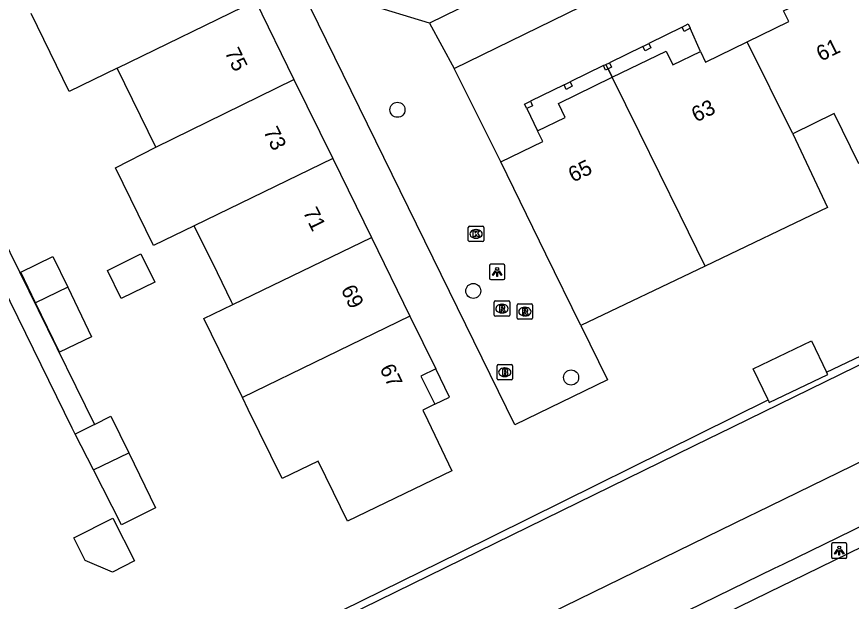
# Model space of a CAD drawing. Extents: x 160457 to 162082, y 388340 to 389736.
# Drawn here: x 161290.5 to 161344.7, y 388931 to 388969 of the extents above; entities that cross this region are included whole.
import ezdxf

# ---------------------------------------------------------------- set-up
doc = ezdxf.new("R2010")
doc.units = 0
for name, color, linetype in [('IMGEO_Boom', 7, 'Continuous'), ('IMGEO_Brandkraan', 7, 'Continuous'), ('IMGEO_Erf', 7, 'Continuous'), ('IMGEO_Fietspad_gesloten', 7, 'Continuous'), ('IMGEO_Haag', 7, 'Continuous'), ('IMGEO_Kolk', 7, 'Continuous'), ('IMGEO_Lichtpunt', 7, 'Continuous'), ('IMGEO_Pand', 7, 'Continuous'), ('IMGEO_Pand_nummerreeks', 7, 'Continuous'), ('IMGEO_Pand_overbouw', 7, 'Continuous'), ('IMGEO_Rioolput', 7, 'Continuous'), ('IMGEO_Voetpad_open', 7, 'Continuous'), ('IMGEO_Waterloop', 7, 'Continuous')]:
    doc.layers.add(name, color=color, linetype=linetype)

msp = doc.modelspace()

# ---------------------------------------------------------------- linework, layer by layer
at = {"layer": 'IMGEO_Boom'}
for centre in [(161315.205, 388962.967), (161320.125, 388951.203), (161326.473, 388945.585)]:
    msp.add_circle(centre, 0.489, dxfattribs=at)
at = {"layer": 'IMGEO_Brandkraan'}
for p, q in [((161321.668, 388945.498), (161321.668, 388946.35)), ((161321.743, 388946.424), (161322.595, 388946.424)), ((161322.156, 388946.204), (161322.181, 388946.204)), ((161322.669, 388946.35), (161322.669, 388945.498)), ((161322.179, 388945.644), (161322.154, 388945.644)), ((161322.595, 388945.424), (161321.743, 388945.424))]:
    msp.add_line(p, q, dxfattribs=at)
for points in [[(161321.668, 388945.498), (161321.668, 388946.35)], [(161321.743, 388946.424), (161322.595, 388946.424)], [(161322.669, 388946.35), (161322.669, 388945.498)], [(161322.016, 388946.124), (161322.016, 388945.724), (161322.229, 388945.724)], [(161322.247, 388946.124), (161322.016, 388946.124)], [(161322.195, 388946.043), (161322.141, 388946.043), (161322.141, 388945.967)], [(161322.141, 388945.967), (161322.194, 388945.967)], [(161322.203, 388945.891), (161322.141, 388945.891), (161322.141, 388945.81)], [(161322.141, 388945.81), (161322.203, 388945.81)], [(161322.595, 388945.424), (161321.743, 388945.424)]]:
    msp.add_lwpolyline(points, dxfattribs=at)
for centre, radius, start, end in [((161321.745, 388946.348), 0.0765, 91.552, 178.448), ((161321.745, 388946.348), 0.0765, 91.552, 178.448), ((161322.593, 388946.348), 0.0765, 1.552, 88.448), ((161322.593, 388946.348), 0.0765, 1.552, 88.448), ((161322.196, 388946.005), 0.0379, 267.8285, 90.9355), ((161322.204, 388945.85), 0.0404, 269.8759, 90.5077), ((161322.235, 388945.975), 0.251, 268.6676, 293.5347), ((161322.251, 388945.979), 0.145, 59.4692, 91.5367), ((161322.276, 388946.026), 0.0922, 285.5137, 58.1501), ((161322.281, 388945.834), 0.105, 301.3115, 78.989), ((161321.745, 388945.5), 0.0765, 181.552, 268.448), ((161321.745, 388945.5), 0.0765, 181.552, 268.448), ((161322.593, 388945.5), 0.0765, 271.552, 358.448), ((161322.593, 388945.5), 0.0765, 271.552, 358.448)]:
    msp.add_arc(centre, radius, start, end, dxfattribs=at)
for centre, major_axis, ratio, start_param, end_param in [((161322.155, 388945.924), (-0.387, 0.002), 0.722429, 4.712389, 7.853982), ((161322.18, 388945.924), (-0.39, 0.002), 0.717154, 1.570796, 4.712389)]:
    msp.add_ellipse(centre, major_axis=major_axis, ratio=ratio, start_param=start_param, end_param=end_param, dxfattribs=at)
at = {"layer": 'IMGEO_Erf'}
for points in [[(161343.049, 388945.934), (161365.499, 388956.622), (161371.124, 388959.504), (161384.506, 388966.25), (161392.385, 388970.112)], [(161302.804, 388926.133), (161319.25, 388934.22), (161339.251, 388944.126)]]:
    msp.add_lwpolyline(points, dxfattribs=at)
at = {"layer": 'IMGEO_Fietspad_gesloten'}
msp.add_lwpolyline([(161292.538, 388908.78), (161340.181, 388932.074), (161340.763, 388932.358), (161467.742, 388994.441)], dxfattribs=at)
at = {"layer": 'IMGEO_Haag'}
msp.add_lwpolyline([(161466.465, 388995.027), (161462.4, 388993.147), (161340.216, 388933.451), (161339.644, 388933.172), (161291.954, 388909.871), (161292.538, 388908.78)], dxfattribs=at)
at = {"layer": 'IMGEO_Kolk'}
for p, q in [((161319.878, 388955.408), (161320.73, 388955.408)), ((161319.803, 388954.482), (161319.803, 388955.334)), ((161320.291, 388955.188), (161320.316, 388955.188)), ((161320.804, 388955.334), (161320.804, 388954.482)), ((161320.73, 388954.408), (161319.878, 388954.408)), ((161320.314, 388954.628), (161320.289, 388954.628))]:
    msp.add_line(p, q, dxfattribs=at)
for points in [[(161319.878, 388955.408), (161320.73, 388955.408)], [(161319.803, 388954.482), (161319.803, 388955.334)], [(161320.124, 388955.108), (161320.247, 388955.108), (161320.247, 388954.957), (161320.377, 388955.108), (161320.541, 388955.108), (161320.395, 388954.957), (161320.548, 388954.708), (161320.396, 388954.708), (161320.311, 388954.872), (161320.247, 388954.805), (161320.247, 388954.708), (161320.124, 388954.708), (161320.124, 388955.108)], [(161320.804, 388955.334), (161320.804, 388954.482)], [(161320.73, 388954.408), (161319.878, 388954.408)]]:
    msp.add_lwpolyline(points, dxfattribs=at)
for centre, start, end in [((161319.88, 388955.332), 91.552, 178.448), ((161319.88, 388955.332), 91.552, 178.448), ((161320.728, 388955.332), 1.552, 88.448), ((161320.728, 388955.332), 1.552, 88.448), ((161319.88, 388954.484), 181.552, 268.448), ((161319.88, 388954.484), 181.552, 268.448), ((161320.728, 388954.484), 271.552, 358.448), ((161320.728, 388954.484), 271.552, 358.448)]:
    msp.add_arc(centre, 0.0765, start, end, dxfattribs=at)
for centre, major_axis, ratio, start_param, end_param in [((161320.29, 388954.908), (-0.387, 0.002), 0.722429, 4.712389, 7.853982), ((161320.315, 388954.908), (-0.39, 0.002), 0.717154, 1.570796, 4.712389)]:
    msp.add_ellipse(centre, major_axis=major_axis, ratio=ratio, start_param=start_param, end_param=end_param, dxfattribs=at)
at = {"layer": 'IMGEO_Lichtpunt'}
for p, q in [((161321.176, 388952.838), (161321.176, 388952.031)), ((161321.176, 388952.838), (161321.176, 388952.031)), ((161322.078, 388952.933), (161321.27, 388952.933)), ((161322.078, 388952.933), (161321.27, 388952.933)), ((161322.172, 388952.031), (161322.172, 388952.838)), ((161322.172, 388952.031), (161322.172, 388952.838)), ((161321.27, 388951.937), (161322.078, 388951.937)), ((161321.27, 388951.937), (161322.078, 388951.937)), ((161344.273, 388934.837), (161343.465, 388934.837)), ((161344.273, 388934.837), (161343.465, 388934.837)), ((161343.371, 388934.742), (161343.371, 388933.935)), ((161343.371, 388934.742), (161343.371, 388933.935)), ((161344.367, 388933.935), (161344.367, 388934.742)), ((161344.367, 388933.935), (161344.367, 388934.742)), ((161343.465, 388933.841), (161344.273, 388933.841)), ((161343.465, 388933.841), (161344.273, 388933.841))]:
    msp.add_line(p, q, dxfattribs=at)
for points in [[(161321.55, 388952.502), (161321.589, 388952.474), (161321.401, 388952.212), (161321.363, 388952.239), (161321.55, 388952.502)], [(161321.652, 388952.454), (161321.699, 388952.454), (161321.699, 388952.132), (161321.652, 388952.132), (161321.652, 388952.454)], [(161321.762, 388952.474), (161321.8, 388952.501), (161321.987, 388952.239), (161321.948, 388952.211), (161321.762, 388952.474)], [(161343.745, 388934.406), (161343.784, 388934.378), (161343.596, 388934.116), (161343.558, 388934.143), (161343.745, 388934.406)], [(161343.847, 388934.358), (161343.894, 388934.358), (161343.894, 388934.036), (161343.847, 388934.036), (161343.847, 388934.358)], [(161343.957, 388934.378), (161343.995, 388934.405), (161344.182, 388934.143), (161344.143, 388934.115), (161343.957, 388934.378)]]:
    msp.add_lwpolyline(points, dxfattribs=at)
for centre in [(161321.675, 388952.636), (161343.87, 388934.54)]:
    msp.add_circle(centre, 0.0994, dxfattribs=at)
for centre, start, end in [((161321.27, 388952.838), 90, 180), ((161321.27, 388952.838), 90, 180), ((161322.078, 388952.838), 0, 90), ((161322.078, 388952.838), 0, 90), ((161321.27, 388952.031), 180, 270), ((161321.27, 388952.031), 180, 270), ((161322.078, 388952.031), 270, 0), ((161322.078, 388952.031), 270, 360), ((161343.465, 388934.742), 90, 180), ((161343.465, 388934.742), 90, 180), ((161344.273, 388934.742), 0, 90), ((161344.273, 388934.742), 0, 90), ((161343.465, 388933.935), 180, 270), ((161343.465, 388933.935), 180, 270), ((161344.273, 388933.935), 270, 0), ((161344.273, 388933.935), 270, 360)]:
    msp.add_arc(centre, 0.0946, start, end, dxfattribs=at)
at = {"layer": 'IMGEO_Pand'}
for points in [[(161337.896, 388967.384), (161340.591, 388968.7), (161340.253, 388969.392), (161342.049, 388970.269), (161341.611, 388971.167), (161345.113, 388972.878)], [(161297.015, 388965.661), (161305.995, 388970.042)], [(161305.995, 388970.042), (161308.491, 388964.941)], [(161297.015, 388965.661), (161293.907, 388964.145), (161291.43, 388969.22)], [(161334.2, 388968.259), (161333.812, 388968.058), (161333.674, 388968.341), (161334.066, 388968.545), (161334.2, 388968.259)], [(161329.146, 388965.079), (161332.631, 388966.781), (161333.069, 388965.883), (161334.865, 388966.76), (161335.203, 388966.069), (161337.896, 388967.384)], [(161331.656, 388966.995), (161331.278, 388966.792), (161331.129, 388967.086), (161331.518, 388967.28), (161331.656, 388966.995)], [(161340.854, 388961.413), (161337.896, 388967.384)], [(161299.523, 388960.538), (161297.015, 388965.661)], [(161328.879, 388965.623), (161328.709, 388965.536), (161328.568, 388965.833), (161328.736, 388965.913)], [(161328.736, 388965.913), (161328.968, 388966.022), (161329.093, 388965.732), (161328.879, 388965.623)], [(161328.879, 388965.623), (161328.736, 388965.913)], [(161299.523, 388960.538), (161308.491, 388964.941)], [(161308.491, 388964.941), (161311.009, 388959.794)], [(161321.902, 388959.59), (161324.633, 388960.912), (161324.295, 388961.611), (161326.086, 388962.477), (161325.653, 388963.373), (161329.146, 388965.079)], [(161326.541, 388964.491), (161326.16, 388964.287), (161326.026, 388964.584), (161326.416, 388964.775), (161326.541, 388964.491)], [(161335.17, 388952.816), (161333.547, 388956.12), (161330.903, 388961.502), (161329.146, 388965.079)], [(161323.971, 388963.226), (161323.59, 388963.046), (161323.453, 388963.326), (161323.839, 388963.518), (161323.971, 388963.226)], [(161350.43, 388962.04), (161345.147, 388959.46), (161343.55, 388962.73), (161340.854, 388961.413)], [(161340.854, 388961.413), (161343.115, 388956.618), (161335.17, 388952.816)], [(161302.022, 388955.432), (161299.374, 388954.147), (161296.921, 388959.2), (161299.523, 388960.538)], [(161311.009, 388959.794), (161302.022, 388955.432)], [(161311.009, 388959.794), (161313.519, 388954.665)], [(161327.104, 388948.956), (161324.84, 388953.581), (161321.902, 388959.59)], [(161304.522, 388950.325), (161304.442, 388950.489), (161303.521, 388952.37), (161302.022, 388955.432)], [(161304.522, 388950.325), (161313.519, 388954.665)], [(161313.519, 388954.665), (161316.01, 388949.572)], [(161291.726, 388950.434), (161290.772, 388952.424), (161292.854, 388953.435), (161293.809, 388951.446)], [(161299.465, 388951.775), (161297.281, 388950.706), (161296.382, 388952.542), (161298.565, 388953.611), (161299.465, 388951.775)], [(161335.17, 388952.816), (161327.104, 388948.956)], [(161293.809, 388951.446), (161295.352, 388948.232), (161293.267, 388947.22), (161291.726, 388950.434)], [(161293.809, 388951.446), (161291.726, 388950.434)], [(161305.145, 388944.283), (161302.633, 388949.414), (161304.522, 388950.325)], [(161316.01, 388949.572), (161305.145, 388944.283)], [(161316.01, 388949.572), (161317.689, 388946.142), (161316.722, 388945.678), (161317.627, 388943.842), (161316.849, 388943.463), (161317.172, 388942.801), (161318.735, 388939.533), (161311.972, 388936.245), (161311.062, 388938.116), (161310.07, 388940.157), (161307.723, 388939.016), (161305.525, 388943.507), (161305.145, 388944.283)], [(161339.251, 388944.126), (161338.285, 388946.145), (161342.079, 388947.961), (161343.049, 388945.934)], [(161339.251, 388944.126), (161339.331, 388943.959), (161343.125, 388945.775), (161343.049, 388945.934)], [(161295.538, 388942.536), (161296.603, 388943.073), (161297.766, 388940.691)], [(161295.538, 388942.536), (161294.294, 388941.909)], [(161295.479, 388939.578), (161294.294, 388941.909)], [(161297.766, 388940.691), (161299.508, 388937.121), (161297.295, 388936.006), (161295.479, 388939.578)], [(161295.479, 388939.578), (161297.766, 388940.691)], [(161298.139, 388933.673), (161296.709, 388932.946), (161294.94, 388933.705), (161294.197, 388935.166), (161296.727, 388936.451), (161298.139, 388933.673)]]:
    msp.add_lwpolyline(points, dxfattribs=at)
at = {"layer": 'IMGEO_Pand_overbouw'}
for points in [[(161328.968, 388966.022), (161329.093, 388965.732), (161328.879, 388965.623), (161329.146, 388965.079), (161332.631, 388966.781), (161333.069, 388965.883), (161334.865, 388966.76), (161334.2, 388968.259), (161333.812, 388968.058), (161333.674, 388968.341), (161331.518, 388967.28), (161331.656, 388966.995), (161331.278, 388966.792), (161331.129, 388967.086)], [(161328.568, 388965.833), (161326.416, 388964.775), (161326.541, 388964.491), (161326.16, 388964.287), (161326.026, 388964.584), (161323.839, 388963.518), (161323.971, 388963.226), (161323.59, 388963.046), (161324.295, 388961.611), (161326.086, 388962.477), (161325.653, 388963.373), (161329.146, 388965.079), (161328.879, 388965.623), (161328.709, 388965.536)], [(161317.689, 388946.142), (161316.722, 388945.678), (161317.627, 388943.842), (161318.586, 388944.309)]]:
    msp.add_lwpolyline(points, close=True, dxfattribs=at)
at = {"layer": 'IMGEO_Rioolput'}
for p, q in [((161321.486, 388949.63), (161321.486, 388950.482)), ((161321.561, 388950.556), (161322.413, 388950.556)), ((161322.487, 388950.482), (161322.487, 388949.63)), ((161321.974, 388950.336), (161321.999, 388950.336)), ((161322.973, 388949.436), (161322.973, 388950.288)), ((161323.048, 388950.362), (161323.9, 388950.362)), ((161323.461, 388950.142), (161323.486, 388950.142)), ((161323.974, 388950.288), (161323.974, 388949.436)), ((161322.413, 388949.556), (161321.561, 388949.556)), ((161321.997, 388949.776), (161321.972, 388949.776)), ((161323.484, 388949.582), (161323.459, 388949.582)), ((161323.9, 388949.362), (161323.048, 388949.362))]:
    msp.add_line(p, q, dxfattribs=at)
for points in [[(161321.486, 388949.63), (161321.486, 388950.482)], [(161321.561, 388950.556), (161322.413, 388950.556)], [(161322.487, 388950.482), (161322.487, 388949.63)], [(161322.075, 388950.254), (161321.823, 388950.256), (161321.823, 388949.856)], [(161321.823, 388949.856), (161321.947, 388949.856), (161321.947, 388950.018), (161321.958, 388950.018)], [(161322.001, 388950.175), (161321.947, 388950.175), (161321.947, 388950.094)], [(161321.947, 388950.094), (161321.999, 388950.094)], [(161322.005, 388949.989), (161322.076, 388949.856), (161322.216, 388949.856), (161322.151, 388949.982)], [(161322.973, 388949.436), (161322.973, 388950.288)], [(161323.048, 388950.362), (161323.9, 388950.362)], [(161323.562, 388950.06), (161323.31, 388950.062), (161323.31, 388949.662)], [(161323.488, 388949.981), (161323.434, 388949.981), (161323.434, 388949.9)], [(161323.974, 388950.288), (161323.974, 388949.436)], [(161322.413, 388949.556), (161321.561, 388949.556)], [(161323.31, 388949.662), (161323.434, 388949.662), (161323.434, 388949.824), (161323.445, 388949.824)], [(161323.434, 388949.9), (161323.486, 388949.9)], [(161323.492, 388949.795), (161323.563, 388949.662), (161323.703, 388949.662), (161323.638, 388949.788)], [(161323.9, 388949.362), (161323.048, 388949.362)]]:
    msp.add_lwpolyline(points, dxfattribs=at)
for centre, radius, start, end in [((161321.563, 388950.48), 0.0765, 91.552, 178.448), ((161321.563, 388950.48), 0.0765, 91.552, 178.448), ((161322.411, 388950.48), 0.0765, 1.552, 88.448), ((161322.411, 388950.48), 0.0765, 1.552, 88.448), ((161321.957, 388949.965), 0.0533, 26.0293, 88.6989), ((161321.983, 388950.283), 0.19, 274.7715, 282.9687), ((161322.007, 388950.079), 0.0964, 77.0061, 93.1865), ((161322.021, 388950.136), 0.0378, 276.6634, 79.6772), ((161322.074, 388950.144), 0.109, 350.3612, 89.416), ((161322.072, 388950.144), 0.112, 277.5842, 350.9817), ((161322.056, 388949.929), 0.108, 29.5134, 73.7905), ((161323.05, 388950.286), 0.0765, 91.552, 178.448), ((161323.05, 388950.286), 0.0765, 91.552, 178.448), ((161323.494, 388949.885), 0.0964, 77.0061, 93.1865), ((161323.508, 388949.942), 0.0378, 276.6634, 79.6772), ((161323.561, 388949.95), 0.109, 350.3612, 89.416), ((161323.898, 388950.286), 0.0765, 1.552, 88.448), ((161323.898, 388950.286), 0.0765, 1.552, 88.448), ((161321.563, 388949.632), 0.0765, 181.552, 268.448), ((161321.563, 388949.632), 0.0765, 181.552, 268.448), ((161322.411, 388949.632), 0.0765, 271.552, 358.448), ((161322.411, 388949.632), 0.0765, 271.552, 358.448), ((161323.05, 388949.438), 0.0765, 181.552, 268.448), ((161323.05, 388949.438), 0.0765, 181.552, 268.448), ((161323.444, 388949.771), 0.0533, 26.0293, 88.6989), ((161323.47, 388950.089), 0.19, 274.7715, 282.9687), ((161323.559, 388949.95), 0.112, 277.5842, 350.9817), ((161323.543, 388949.735), 0.108, 29.5134, 73.7905), ((161323.898, 388949.438), 0.0765, 271.552, 358.448), ((161323.898, 388949.438), 0.0765, 271.552, 358.448)]:
    msp.add_arc(centre, radius, start, end, dxfattribs=at)
for centre, major_axis, ratio, start_param, end_param in [((161321.973, 388950.056), (-0.387, 0.002), 0.722429, 4.712389, 7.853982), ((161321.998, 388950.056), (-0.39, 0.002), 0.717154, 1.570796, 4.712389), ((161323.46, 388949.862), (-0.387, 0.002), 0.722429, 4.712389, 7.853982), ((161323.485, 388949.862), (-0.39, 0.002), 0.717154, 1.570796, 4.712389)]:
    msp.add_ellipse(centre, major_axis=major_axis, ratio=ratio, start_param=start_param, end_param=end_param, dxfattribs=at)
at = {"layer": 'IMGEO_Voetpad_open'}
for points in [[(161327.104, 388948.956), (161328.829, 388945.433), (161322.818, 388942.52), (161294.69, 389000), (161290.165, 389009.246)], [(161318.894, 388965.654), (161389.161, 389000), (161395.21, 389002.956)], [(161294.294, 388941.909), (161294.102, 388942.285), (161273.022, 388985.388), (161270.981, 388989.562)], [(161317.294, 388968.588), (161313.143, 388969.849), (161312.697, 388970.921), (161313.117, 388971.2)], [(161320.841, 388970.917), (161321.048, 388970.462), (161317.294, 388968.588)], [(161317.294, 388968.588), (161318.894, 388965.654)], [(161321.902, 388959.59), (161318.894, 388965.654)], [(161288.221, 388957.413), (161295.538, 388942.536)]]:
    msp.add_lwpolyline(points, dxfattribs=at)
at = {"layer": 'IMGEO_Waterloop'}
for points in [[(161302.804, 388926.133), (161304.371, 388926.41), (161335.496, 388941.655), (161335.994, 388941.899), (161417.487, 388981.813), (161454.619, 389000), (161464.977, 389005.073), (161468.465, 389007.494)], [(161471.307, 389001.703), (161467.841, 389000), (161454.837, 388993.61), (161338.532, 388936.821), (161337.989, 388936.556), (161297.536, 388916.804), (161280.406, 388908.69)]]:
    msp.add_lwpolyline(points, dxfattribs=at)

# ---------------------------------------------------------------- texts
at = {"layer": 'IMGEO_Pand_nummerreeks'}
for s, rotation, p in [('61', 26.029, (161342.686, 388966.089)), ('75', 296.0707, (161303.977, 388966.702)), ('63', 26.0295, (161334.591, 388962.135)), ('73', 296.0707, (161306.489, 388961.568)), ('65', 26.0295, (161326.597, 388958.231)), ('71', 296.0694, (161309.052, 388956.333)), ('69', 296.0694, (161311.514, 388951.3)), ('67', 296.0694, (161314.025, 388946.166))]:
    msp.add_text(s, height=1, rotation=rotation, dxfattribs=at).set_placement(p)

doc.saveas('drawing.dxf')
